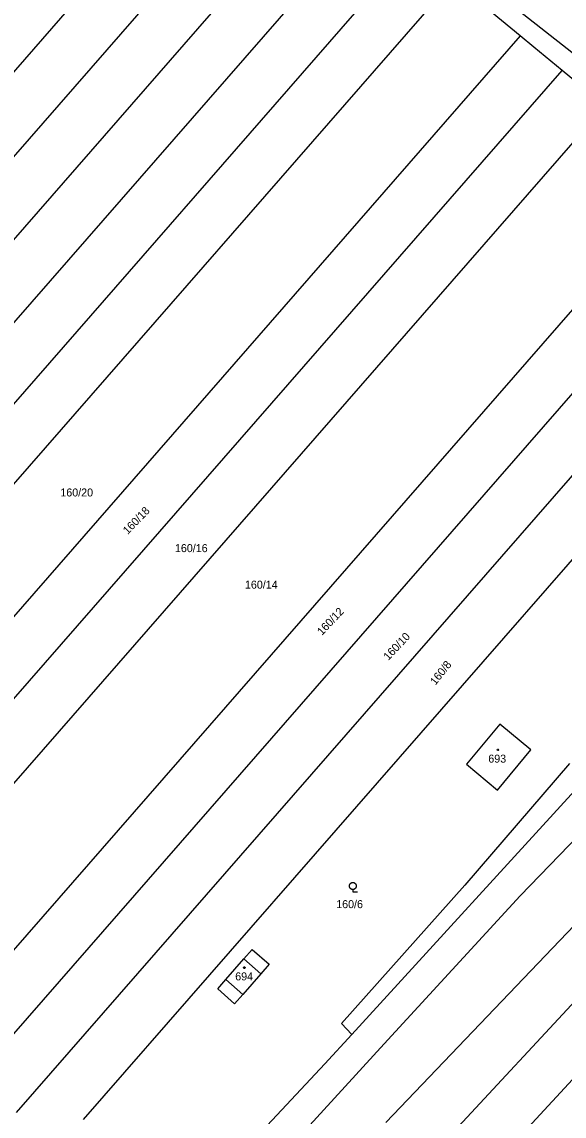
# Model space of a CAD drawing. Extents: x -580630 to -576196, y -1189024 to -1183567.
# Drawn here: x -578693.1 to -578577.8, y -1186378.2 to -1186145.7 of the extents above; entities that cross this region are included whole.
import ezdxf

# ---------------------------------------------------------------- set-up
doc = ezdxf.new("R2010")
doc.units = 0
for name, color, linetype in [('Vrstva 1', 7, 'Continuous'), ('Vrstva 18', 7, 'Continuous'), ('Vrstva 19', 7, 'Continuous'), ('Vrstva 25', 7, 'Continuous'), ('Vrstva 4', 7, 'Continuous'), ('Vrstva 6', 7, 'Continuous')]:
    doc.layers.add(name, color=color, linetype=linetype)

msp = doc.modelspace()

# ---------------------------------------------------------------- linework, layer by layer
at = {"layer": 'Vrstva 1'}
for p, q in [((-578685.94, -1186065.62), (-578558.62, -1186165.99)), ((-578646.98, -1186101.49), (-578862.56, -1186348.43)), ((-578853.31, -1186355.88), (-578637.63, -1186108.83)), ((-578842.88, -1186361.56), (-578628.42, -1186115.91)), ((-578619.17, -1186122.91), (-578828.84, -1186363.08)), ((-578815.01, -1186364.56), (-578610.06, -1186129.8)), ((-578801.43, -1186366.02), (-578601.39, -1186136.88)), ((-578587.14, -1186148.67), (-578601.39, -1186136.88)), ((-578587.14, -1186148.67), (-578778.99, -1186368.42)), ((-578584.26, -1186151.05), (-578587.14, -1186148.67)), ((-578578.25, -1186156.01), (-578584.26, -1186151.05)), ((-578765, -1186369.92), (-578578.25, -1186156.01)), ((-578569.17, -1186163.51), (-578578.25, -1186156.01)), ((-578569.17, -1186163.51), (-578750.72, -1186371.45)), ((-578722.38, -1186374.47), (-578551.18, -1186178.37)), ((-578542.63, -1186186.31), (-578708.22, -1186375.97)), ((-578694.2, -1186377.45), (-578534.43, -1186194.44)), ((-578679.95, -1186378.95), (-578526.08, -1186202.72)), ((-578591.47, -1186294.92), (-578598.56, -1186303.43)), ((-578584.87, -1186300.39), (-578591.47, -1186294.92)), ((-578591.96, -1186308.91), (-578584.87, -1186300.39)), ((-578569.1, -1186301.92), (-578622.95, -1186360.87)), ((-578576.67, -1186303.27), (-578598.91, -1186329.1)), ((-578598.56, -1186303.43), (-578591.96, -1186308.91)), ((-578587.11, -1186331.41), (-578568.07, -1186311.64)), ((-578598.91, -1186329.1), (-578625.16, -1186358.49)), ((-578616.07, -1186362.82), (-578587.11, -1186331.41)), ((-578645.89, -1186344.78), (-578644.13, -1186342.77)), ((-578644.13, -1186342.77), (-578640.52, -1186345.93)), ((-578649.69, -1186349.16), (-578645.89, -1186344.78)), ((-578640.52, -1186345.93), (-578642.27, -1186347.94)), ((-578642.27, -1186347.94), (-578646.12, -1186352.37)), ((-578651.44, -1186351.17), (-578649.69, -1186349.16)), ((-578647.86, -1186354.37), (-578651.44, -1186351.17)), ((-578646.12, -1186352.37), (-578647.86, -1186354.37)), ((-578625.16, -1186358.49), (-578622.95, -1186360.87)), ((-578622.95, -1186360.87), (-578628.65, -1186367.11)), ((-578638.8, -1186387.71), (-578616.07, -1186362.82)), ((-578628.65, -1186367.11), (-578644.37, -1186383.81))]:
    msp.add_line(p, q, dxfattribs=at)
at = {"layer": 'Vrstva 25'}
for points in [[(-578591.79, -1186300.24), (-578591.7, -1186300.39), (-578591.79, -1186300.54), (-578591.97, -1186300.54), (-578592.06, -1186300.39), (-578591.97, -1186300.24)], [(-578645.68, -1186346.51), (-578645.59, -1186346.66), (-578645.68, -1186346.81), (-578645.86, -1186346.81), (-578645.95, -1186346.66), (-578645.86, -1186346.51)]]:
    msp.add_lwpolyline(points, close=True, dxfattribs=at)
msp.add_lwpolyline([(-578622.72, -1186330.04), (-578622.91, -1186330.04), (-578623.25, -1186329.85), (-578623.44, -1186329.51), (-578623.44, -1186329.12), (-578623.25, -1186328.78), (-578622.91, -1186328.59), (-578622.52, -1186328.59), (-578622.18, -1186328.78), (-578621.99, -1186329.12), (-578621.99, -1186329.51), (-578622.18, -1186329.85), (-578622.52, -1186330.04), (-578622.71, -1186330.04), (-578622.71, -1186330.57), (-578621.71, -1186330.57)], dxfattribs=at)
at = {"layer": 'Vrstva 4'}
for p, q in [((-578642.27, -1186347.94), (-578645.89, -1186344.78)), ((-578646.12, -1186352.37), (-578649.69, -1186349.16))]:
    msp.add_line(p, q, dxfattribs=at)
at = {"layer": 'Vrstva 6'}
for p, q in [((-578525.33, -1186315.4), (-578608.45, -1186405.52)), ((-578558.23, -1186319.43), (-578615.7, -1186379.59)), ((-578621.18, -1186402.92), (-578562.12, -1186339.31))]:
    msp.add_line(p, q, dxfattribs=at)

# ---------------------------------------------------------------- texts
at = {"layer": 'Vrstva 18'}
for s, p in [('160/20', (-578684.892, -1186246.53)), ('160/16', (-578660.533, -1186258.36)), ('160/14', (-578645.653, -1186266.12)), ('160/6', (-578626.252, -1186334.01))]:
    msp.add_text(s, height=1.7, dxfattribs=at).set_placement(p)
for s, rotation, p in [('160/18', 46.06581, (-578670.57, -1186254.711)), ('160/12', 46.46688, (-578629.279, -1186276.157)), ('160/10', 46.63876, (-578615.169, -1186281.48)), ('160/8', 51.5662, (-578605.157, -1186286.753))]:
    msp.add_text(s, height=1.7, rotation=rotation, dxfattribs=at).set_placement(p)
at = {"layer": 'Vrstva 19'}
for s, p in [('693', (-578593.921, -1186303.09)), ('694', (-578647.724, -1186349.36))]:
    msp.add_text(s, height=1.7, dxfattribs=at).set_placement(p)

doc.saveas('drawing.dxf')
